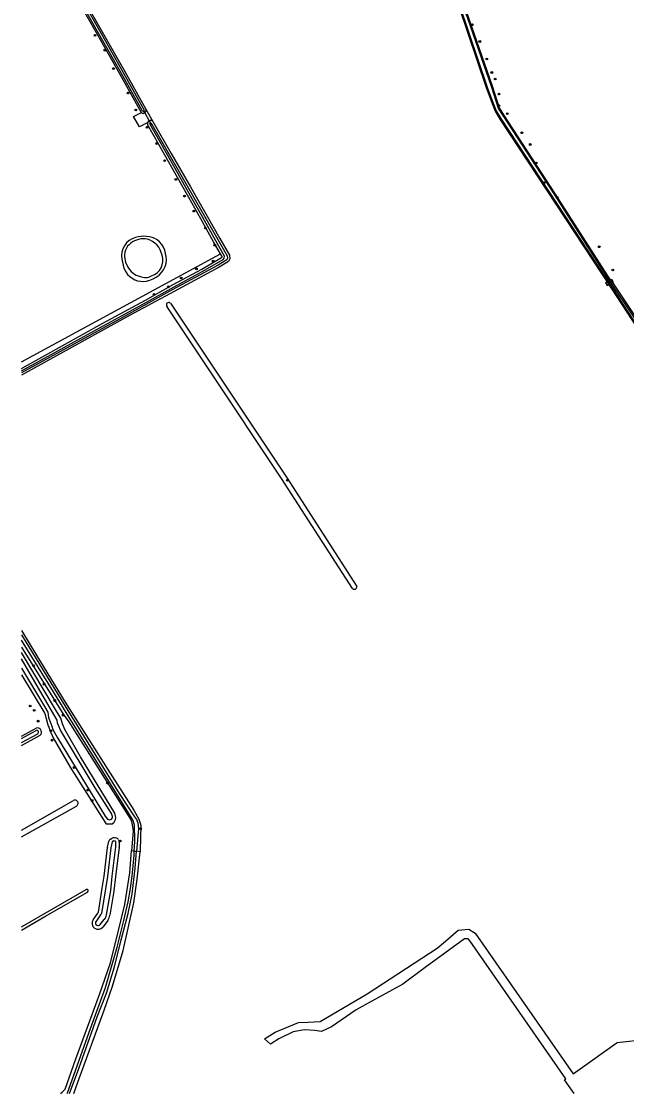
# Model space of a CAD drawing. Extents: x 140000 to 143000, y 403500 to 406000.
# Drawn here: x 140000 to 140273.9, y 403500 to 403984.8 of the extents above; entities that cross this region are included whole.
import ezdxf

# ---------------------------------------------------------------- set-up
doc = ezdxf.new("R2010")
doc.units = 0
for name, color, linetype in [('gg-knt-bronhoudergrens', 7, 'Continuous'), ('gg-kntw-bovenkant insteek waterloop', 7, 'Continuous'), ('gg-kntw-waterlijn', 7, 'Continuous'), ('gg-kwrk-duiker nz buis', 7, 'Continuous'), ('gg-kwrk-kunstwerk niveau 01', 7, 'Continuous'), ('gt-grn-vlakafsluiter', 7, 'Continuous'), ('gt-symb-boom', 7, 'Continuous')]:
    doc.layers.add(name, color=color, linetype=linetype)

# ---------------------------------------------------------------- blocks, each defined once
blk = doc.blocks.new('gt0-BOOM')
at = {"layer": 'gt-symb-boom'}
for radius in [0.4, 0.2]:
    blk.add_circle((0, 0), radius, dxfattribs=at)

msp = doc.modelspace()

# ---------------------------------------------------------------- linework, layer by layer
at = {"layer": 'gg-knt-bronhoudergrens'}
for p, q in [((140056.27, 403945.09), (140059.51, 403939.54)), ((140000, 403830.85), (140090.05, 403879.78))]:
    msp.add_line(p, q, dxfattribs=at)
msp.add_lwpolyline([(140250.11, 403500), (140245.84, 403506.22), (140246.45, 403506.65), (140203.04, 403568.93), (140202.21, 403569.91), (140200.49, 403569.91), (140182.76, 403556.95), (140172.58, 403549.41), (140156.96, 403540.94), (140151.54, 403537.9), (140140.3, 403530.22), (140135.8, 403528.11), (140132.76, 403528.5), (140128.13, 403528.77), (140122.97, 403527.84), (140116.48, 403524.8), (140112.78, 403522.29), (140110, 403524.8), (140114.76, 403527.71), (140125.35, 403532.08), (140129.71, 403532.21), (140135.14, 403532.61), (140156.44, 403545.17), (140188.19, 403565.81), (140191.89, 403568.85), (140197.58, 403573.88), (140202.47, 403574.41), (140205.38, 403572.56), (140249.71, 403508.96), (140269.68, 403523.09), (140283.39, 403524.62)], dxfattribs=at)
at = {"layer": 'gg-kntw-bovenkant insteek waterloop'}
for p, q in [((140266.64, 403867.98), (140267.48, 403866.73)), ((140000, 403661.62), (140006.64, 403665.29)), ((140000, 403657.37), (140008.47, 403662.05)), ((140000, 403619.1), (140023.53, 403632.56)), ((140000, 403616.12), (140024.86, 403630)), ((140042.06, 403615.72), (140042.79, 403615.61)), ((140039.02, 403611.46), (140039.62, 403614.12)), ((140040.34, 403615.1), (140041.11, 403615.54)), ((140043.96, 403614.71), (140044.16, 403614.21)), ((140044.28, 403613.61), (140044.26, 403611.63)), ((140000, 403575.46), (140029.26, 403592.26)), ((140041.86, 403591.58), (140039.98, 403580.61)), ((140041.88, 403591.67), (140041.86, 403591.58)), ((140032.45, 403578.61), (140034.64, 403581.64)), ((140039.11, 403578.31), (140036.96, 403575.34))]:
    msp.add_line(p, q, dxfattribs=at)
for points in [[(140159.75, 404104.28), (140159.27, 404104.06), (140159.15, 404103.49), (140160.2, 404100.35), (140171.95, 404065.52), (140183.47, 404032.39), (140197.86, 403991.99), (140210.28, 403954.91), (140213.02, 403947.69), (140214.47, 403944.24), (140216.55, 403940.67), (140267.25, 403863.71), (140292.07, 403825.55), (140318.01, 403786.01), (140346.51, 403741.58), (140387.45, 403678.45), (140389.37, 403675.78), (140390.13, 403675.07)], [(140266.64, 403867.98), (140265.4, 403869.84), (140241.75, 403906.7), (140218.38, 403942.56), (140216.41, 403945.74), (140215.41, 403948.44), (140213.2, 403955.5), (140193.16, 404013.28), (140172.1, 404071.33), (140160.82, 404103.76), (140160.42, 404104.13), (140159.75, 404104.28)], [(140018.13, 404012.67), (140023.64, 404002.84), (140035.37, 403982.17), (140046.75, 403962.15), (140056.27, 403945.09)], [(140019.97, 404004.26), (140021.46, 404001.61), (140033.19, 403980.93), (140044.57, 403960.92), (140054.16, 403943.71)], [(140059.51, 403939.54), (140067.75, 403925.14), (140076.53, 403910.04), (140089.85, 403886.73), (140094.18, 403879.18), (140094.38, 403877.52), (140093.75, 403876.29), (140089.56, 403873.73), (140069.1, 403862.64), (140048.84, 403851.8), (140000, 403824.89)], [(140090.05, 403879.78), (140086.97, 403885.12), (140081.19, 403895.58), (140075.75, 403905.17), (140070.05, 403915.34), (140064.74, 403924.72), (140057.12, 403938.19)], [(140000, 403827.81), (140036.83, 403848.35), (140056.11, 403858.77), (140068.63, 403865.8), (140081.63, 403872.87), (140090.59, 403878.05), (140090.79, 403878.28), (140090.81, 403878.46), (140090.05, 403879.78)], [(140045.39, 403877.33), (140046.29, 403873.3), (140047.24, 403871.59)], [(140267.48, 403866.73), (140292.86, 403828.8), (140324.54, 403779.59), (140348.72, 403742.43), (140373.1, 403704.75), (140391.84, 403675.97), (140391.59, 403675.27), (140391.04, 403675.11), (140390.13, 403675.07)], [(140149.85, 403728.39), (140117.68, 403778.18), (140084.95, 403827.26), (140065.99, 403855.84)], [(140067.39, 403857.49), (140119.9, 403778.7), (140151.75, 403729.37)], [(140000, 403709.38), (140006.91, 403697.9), (140019.82, 403677), (140038.85, 403646.93), (140050.94, 403628.21), (140053.17, 403624.13), (140053.81, 403622.28), (140054.09, 403621.19), (140053.71, 403610.01), (140053.68, 403609.35)], [(140000, 403701.86), (140019.15, 403671.05), (140021.16, 403668.57), (140049.29, 403624.1), (140049.83, 403623.01), (140050.17, 403621.45), (140050.5, 403618.59), (140049.83, 403609.83)], [(140000, 403689.32), (140010.52, 403671.82), (140011.98, 403666.69), (140012.39, 403665.71), (140012.93, 403664.39), (140014.36, 403660.89), (140022.11, 403647.62), (140038.21, 403622.14), (140038.32, 403622.01), (140040.09, 403621.91), (140041.12, 403621.98), (140042.02, 403622.72), (140042.61, 403623.94), (140042.78, 403624.79), (140042.33, 403626.73), (140026.66, 403652.23), (140019.71, 403664.65), (140018.59, 403667.24), (140017.83, 403669.73), (140015.35, 403673.7), (140000, 403699.47)], [(140034.82, 403581.99), (140036.61, 403592.87), (140037.41, 403598.38), (140038.99, 403611.31)], [(140044.24, 403611.46), (140042.59, 403598.07), (140041.88, 403591.67)], [(140017.65, 403500), (140018.47, 403500.66), (140019.35, 403501.6), (140019.76, 403502.03), (140024.68, 403515.74), (140031.03, 403532.96), (140035.33, 403544.79), (140040.24, 403559.09), (140043.84, 403573.06), (140046.85, 403585.45), (140049.05, 403599.77), (140049.83, 403609.83)], [(140023.75, 403500), (140023.77, 403500.04), (140025.5, 403505.16), (140037.52, 403537.69), (140041.28, 403548.62), (140046.04, 403564.63), (140050.88, 403586.32), (140052.31, 403596.95), (140053.68, 403609.35)], [(140000, 403573.95), (140010.61, 403580), (140029.95, 403591.07)]]:
    msp.add_lwpolyline(points, dxfattribs=at)
for centre, radius, start, end in [((140055.18, 403944.56), 1.32, 219.4862, 227.4174), ((140055.15, 403944.52), 1.27, 227.509, 300.9195), ((140055.15, 403944.51), 1.27, 300.982, 27.0089), ((140058.47, 403938.59), 1.41, 160.0549, 196.8523), ((140058.46, 403938.6), 1.4, 117.3689, 160.154), ((140058.46, 403938.59), 1.41, 42.2092, 117.4196), ((140055.4, 403874.84), 12.83, 61.6471, 107.0687), ((140053.89, 403878.79), 8.62, 105.1577, 189.7416), ((140053.75, 403877.15), 11.86, 352.2417, 49.2624), ((140055.1, 403878.05), 10.7, 277.9164, 346.4833), ((140054.89, 403876.22), 8.94, 211.2129, 280.8496), ((140066.69, 403856.66), 1.08, 49.9059, 229.531), ((140150.68, 403729.11), 1.1, 220.8492, 13.3087), ((140007.19, 403663.46), 1.91, 312.1145, 106.8711), ((140024.21, 403631.29), 1.44, 296.8883, 118.2296), ((140041.85, 403614.23), 1.5, 81.8867, 119.505), ((140040.1, 403611.2), 1.11, 166.472, 174.0946), ((140041.08, 403613.8), 1.5, 119.5448, 167.4508), ((140042.57, 403614.13), 1.5, 22.6652, 81.8155), ((140042.79, 403613.63), 1.49, 359.2805, 22.7471), ((140042.65, 403611.66), 1.61, 352.9125, 358.8676), ((140029.58, 403591.65), 0.691, 302.5455, 117.3045), ((140033.3, 403582.53), 1.61, 326.4208, 340.3178), ((140034.75, 403577.03), 2.79, 145.513, 322.6227), ((140034.07, 403581.52), 5.98, 327.601, 351.3251)]:
    msp.add_arc(centre, radius, start, end, dxfattribs=at)
at = {"layer": 'gg-kntw-waterlijn'}
for p, q in [((140000, 403660.58), (140006.63, 403664.24)), ((140000, 403658.73), (140007.42, 403662.74)), ((140035.86, 403580.76), (140033.66, 403577.73)), ((140035.68, 403576.52), (140037.52, 403578.67))]:
    msp.add_line(p, q, dxfattribs=at)
for points in [[(140054.82, 403944.18), (140045.26, 403961.32), (140033.89, 403981.32), (140022.15, 404002), (140016.73, 404011.69)], [(140017.51, 404012.13), (140022.94, 404002.45), (140034.67, 403981.77), (140046.05, 403961.76), (140055.57, 403944.72)], [(140292.45, 403828.53), (140264.98, 403869.56), (140241.33, 403906.43), (140217.96, 403942.29), (140215.96, 403945.52), (140214.93, 403948.28), (140212.73, 403955.34), (140192.69, 404013.11)], [(140198.33, 403992.15), (140210.75, 403955.08), (140213.48, 403947.88), (140214.92, 403944.47), (140216.98, 403940.94), (140267.67, 403863.98), (140292.49, 403825.83)], [(140058.65, 403938.87), (140066.82, 403924.6), (140075.59, 403909.5), (140088.92, 403886.19), (140093.14, 403878.84), (140093.27, 403877.72), (140092.93, 403877.05), (140089.02, 403874.67), (140068.58, 403863.59), (140044.35, 403850.13), (140000, 403825.91)], [(140000, 403826.83), (140032.86, 403844.96), (140056.63, 403857.83), (140069.15, 403864.86), (140082.16, 403871.93), (140091.28, 403877.21), (140091.82, 403877.82), (140091.91, 403878.69), (140087.91, 403885.65), (140082.13, 403896.11), (140076.69, 403905.7), (140070.98, 403915.86), (140065.67, 403925.25), (140058.13, 403938.58)], [(140046.86, 403877.54), (140047.16, 403875.91), (140048.07, 403874.04)], [(140000, 403707.4), (140017.8, 403678.28), (140044.23, 403635.66), (140051.11, 403625.1), (140052.07, 403623.86), (140052.74, 403622.4), (140052.94, 403619.65), (140052.15, 403609.54)], [(140051.05, 403609.68), (140051.12, 403611.74), (140051.28, 403613.98), (140051.29, 403616.78), (140051.18, 403619.18), (140051.12, 403621.38), (140050.52, 403623.44), (140048.39, 403626.93), (140034.16, 403650.08), (140021.44, 403670.4), (140012.15, 403685.53), (140000, 403705.01)], [(140000, 403692.37), (140010.44, 403675.02), (140011.93, 403672.46), (140012.26, 403670), (140013.33, 403667.34), (140013.74, 403666.09), (140014.24, 403664.59), (140016.29, 403660.88), (140037.85, 403625.38), (140039.02, 403624.06), (140039.84, 403623.8), (140040.78, 403624.08), (140041.26, 403624.75), (140041.28, 403625.27), (140040.69, 403626.66), (140033.38, 403638.32), (140017.74, 403664.27), (140016.87, 403666.08), (140016.38, 403667.57), (140016.33, 403667.71), (140016.22, 403668.8), (140009.46, 403680.53), (140000, 403696.65)], [(140038.5, 403580.88), (140040.39, 403591.83), (140041.1, 403598.24), (140042.76, 403611.64), (140042.78, 403613.63), (140042.57, 403614.13), (140041.85, 403614.23), (140041.08, 403613.8), (140040.48, 403611.13), (140038.9, 403598.2), (140038.07, 403592.64), (140036.23, 403581.49)], [(140020.68, 403500), (140020.89, 403500.32), (140031.28, 403529.44), (140038.02, 403548.02), (140043.33, 403566.14), (140046.31, 403578.23), (140048.36, 403586.75), (140049.39, 403592.7), (140050.17, 403598.39), (140050.64, 403602.97), (140050.98, 403607.84), (140051.05, 403609.68)], [(140021.74, 403500), (140026.05, 403511.32), (140034.35, 403534.68), (140038.46, 403545.45), (140042.17, 403557.27), (140045.14, 403569.45), (140048.25, 403581.42), (140050.09, 403590.22), (140051.55, 403601.93), (140052.15, 403609.54)]]:
    msp.add_lwpolyline(points, dxfattribs=at)
for centre, radius, start, end in [((140055.14, 403944.52), 0.469, 225.7927, 25.5136), ((140058.46, 403938.59), 0.331, 55.6451, 183.1754), ((140053.4, 403879.07), 6.72, 125.6775, 193.1655), ((140055.29, 403877.24), 9.31, 79.4604, 128.5618), ((140054.51, 403877.48), 9.26, 10.1816, 74.4205), ((140056.53, 403876.81), 7.46, 288.4472, 17.9545), ((140055.63, 403877.71), 8.41, 205.9055, 256.7303), ((140056.08, 403874.82), 5.8, 245.7087, 298.8822), ((140006.9, 403663.43), 0.862, 307.1061, 108.6149), ((140034.69, 403577.17), 1.18, 151.2032, 326.7106), ((140033.32, 403582.52), 3.08, 325.1761, 340.3738), ((140034.08, 403581.51), 4.47, 320.52, 351.8732)]:
    msp.add_arc(centre, radius, start, end, dxfattribs=at)
at = {"layer": 'gg-kwrk-duiker nz buis'}
msp.add_lwpolyline([(140055.17, 403944.54), (140055.8, 403943.43), (140057.82, 403939.85), (140058.82, 403938.05)], dxfattribs=at)
at = {"layer": 'gg-kwrk-kunstwerk niveau 01'}
for points in [[(140266.64, 403867.98), (140265.05, 403867.06), (140264.33, 403866.65), (140265.08, 403865.35), (140265.87, 403865.8), (140267.48, 403866.73)], [(140266.64, 403867.98), (140267.08, 403868.23), (140267.82, 403866.92), (140267.48, 403866.73)]]:
    msp.add_lwpolyline(points, dxfattribs=at)
at = {"layer": 'gt-grn-vlakafsluiter'}
for p, q in [((140051.05, 403609.68), (140049.83, 403609.83)), ((140051.05, 403609.68), (140052.15, 403609.54)), ((140053.68, 403609.35), (140052.15, 403609.54))]:
    msp.add_line(p, q, dxfattribs=at)
msp.add_lwpolyline([(140057.14, 403939.08), (140053.38, 403937.19), (140050.76, 403941.82), (140054.29, 403943.58)], dxfattribs=at)

# ---------------------------------------------------------------- block references
at = {"layer": 'gt-symb-boom'}
for p in [(140204.08, 403983.34), (140033.29, 403978.51), (140207.46, 403975.76), (140037.77, 403971.82), (140210.59, 403967.86), (140041.66, 403963.51), (140212.91, 403961.73), (140214.43, 403958.79), (140048.24, 403952.44), (140216.12, 403951.98), (140216.12, 403946.7), (140051.76, 403944.8), (140219.89, 403943.12), (140056.83, 403936.9), (140226.48, 403934.5), (140061.21, 403929.61), (140230.28, 403929.2), (140064.81, 403921.88), (140233.02, 403920.82), (140069.85, 403913.39), (140236.63, 403911.96), (140073.8, 403905.85), (140242.45, 403905.19), (140077.98, 403899.06), (140083.22, 403891.42), (140087.52, 403883.67), (140261.5, 403882.95), (140079.2, 403872.91), (140086.78, 403876.42), (140267.61, 403872.43), (140072.29, 403868.82), (140066.48, 403864.81), (140059.99, 403861.38), (140120.43, 403777.34), (140005.55, 403693.42), (140010.25, 403685.12), (140003.99, 403675.26), (140015.09, 403677.73), (140005.79, 403673.29), (140018.85, 403671.11), (140007.55, 403668.38), (140013.32, 403664.08), (140013.85, 403659.8), (140023.88, 403647.47), (140038.93, 403640.41), (140029.96, 403637.23), (140031.99, 403632.54), (140053.9, 403619.75), (140044.77, 403614.22)]:
    msp.add_blockref('gt0-BOOM', p, dxfattribs=at)

doc.saveas('drawing.dxf')
